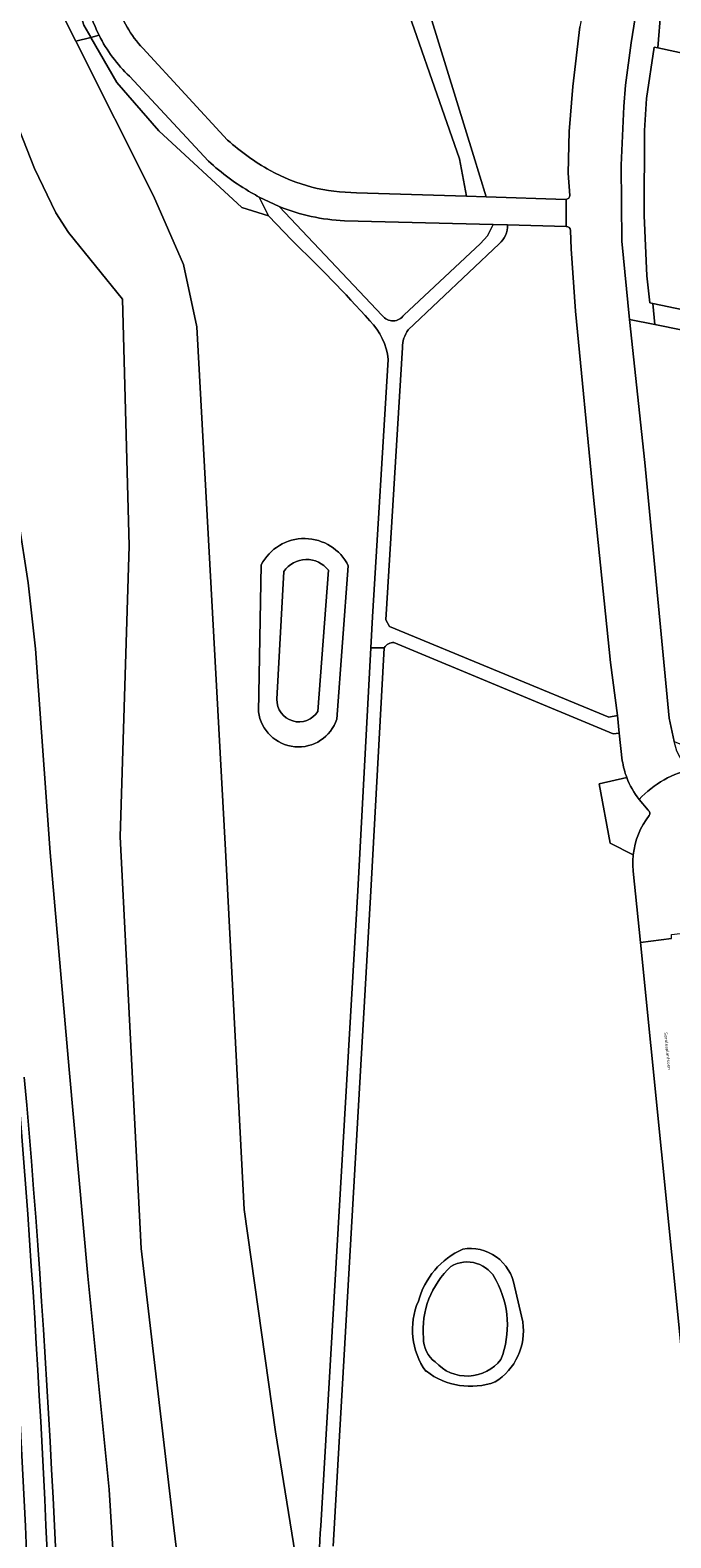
# Model space of a CAD drawing. Header units: metres. Extents: x 197700 to 204338, y 317132 to 325229.
# Tile 1001 of 1056: x 198802 to 198874, y 321517 to 321686. Entities that reach past the tile are written whole.
import ezdxf
from ezdxf.enums import TextEntityAlignment as Align

# ---------------------------------------------------------------- set-up
doc = ezdxf.new("R2010")
doc.units = ezdxf.units.M
for name, color, linetype, lineweight in [('B-WE-GR-BEPLANTING_CULTUUR_HEESTERS-GV', 90, 'Continuous', 18), ('B-WE-GR-GROENVOORZIENING-GV', 80, 'Continuous', 18), ('B-WE-IE-TERREINAFSCHEIDING_KUNSTMATIG_HEKWERK-G', 20, 'IE-TERREINAFSCHEIDING-KUNSTMATIG', 18), ('B-WE-OG-TERREIN_CULTUURSCHEIDING-GV', 7, 'Continuous', 18), ('B-WE-OG-TERREIN_ERF-GV', 7, 'Continuous', 18), ('B-WE-OG-TOPOGRAFIE-T18', 10, 'Continuous', 18), ('B-WE-OG-WATER_GREPPEL-GV', 160, 'Continuous', 18), ('B-WE-OG-WATER_MEER-GV', 140, 'Continuous', 18), ('B-WE-OG-WATER_SLOOT-GV', 120, 'Continuous', 18), ('B-WE-VH-VERHARDING_ASFALT-GV', 252, 'Continuous', 18), ('B-WE-VH-VERHARDING_BETONSTRAATSTEEN-GV', 252, 'Continuous', 18), ('B-WE-VH-VERHARDING_TEGEL-GV', 252, 'Continuous', 18)]:
    doc.layers.add(name, color=color, linetype=linetype, lineweight=lineweight)
doc.styles.add('NLCS-ISO-M200-T18', font='NLCS-ISO.ttf', dxfattribs={"height": 0.36})
doc.linetypes.add('IE-TERREINAFSCHEIDING-KUNSTMATIG', pattern='A,4,[82,NLCS.SHX,S=0.75,R=90,X=0,Y=0],4,-2', length=10)

msp = doc.modelspace()

# ---------------------------------------------------------------- linework, layer by layer
at = {"layer": 'B-WE-GR-BEPLANTING_CULTUUR_HEESTERS-GV'}
for points in [[(198868.661, 321602.309), (198865.567, 321601.6), (198866.788, 321594.947), (198869.393, 321593.661)], [(198871.078, 321598.665), (198870.051, 321599.851)]]:
    msp.add_lwpolyline(points, dxfattribs=at)
for points in [[(198870.051, 321599.851, -0.0758137), (198868.661, 321602.309)], [(198869.393, 321593.661, -0.1408373), (198871.177, 321598.037)], [(198871.177, 321598.037, 0.3899752), (198871.078, 321598.665)]]:
    msp.add_lwpolyline(points, format="xyb", dxfattribs=at)
at = {"layer": 'B-WE-GR-GROENVOORZIENING-GV'}
for points in [[(198794.16, 321710.082), (198806.852, 321684.841), (198808.557, 321685.283), (198808.549, 321685.297), (198807.752, 321686.646), (198806.458, 321691.042), (198800.819, 321759.653), (198799.132, 321762.563), (198798.717, 321765.668)], [(198800.4, 321765.666), (198800.819, 321759.653), (198806.458, 321691.042), (198807.752, 321686.646), (198808.549, 321685.297), (198808.557, 321685.283), (198809.474, 321685.521)], [(198837.768, 321403.761), (198836, 321443.162), (198834.52, 321472.286), (198833.665, 321487.683), (198832.733, 321507.388), (198829.262, 321528.952), (198825.75, 321553.878), (198823.641, 321594.156), (198820.432, 321652.817), (198818.953, 321659.809), (198815.584, 321667.519), (198806.852, 321684.841), (198794.16, 321710.082)], [(198809.474, 321685.521), (198808.557, 321685.283), (198811.451, 321680.214), (198816.163, 321674.796), (198825.499, 321666.206), (198828.484, 321665.277), (198827.441, 321667.372)], [(198821.738, 321671.42), (198812.896, 321680.928)], [(198800.531, 321674.974), (198802.249, 321670.585), (198804.625, 321665.598), (198806.033, 321663.427), (198812.099, 321655.945), (198812.863, 321628.294), (198811.838, 321595.675), (198814.18, 321549.495), (198817.877, 321518.215), (198821.618, 321487.14), (198825.143, 321457.971), (198826.796, 321429.574), (198827.05, 321425.207), (198828.346, 321402.947)], [(198829.685, 321666.313), (198841.246, 321654.112)], [(198843.664, 321654.16), (198852.268, 321662.181), (198853.059, 321663.035), (198853.674, 321664.302), (198836.998, 321664.73)], [(198861.857, 321664.092), (198855.293, 321664.26)], [(198854.336, 321662.147), (198844.158, 321652.487)], [(198862.435, 321661.577), (198862.358, 321663.641)], [(198843.507, 321650.507), (198841.624, 321619.993), (198842.068, 321619.242), (198866.67, 321609.081), (198867.625, 321609.259), (198866.821, 321615.213), (198864.896, 321634.102), (198862.914, 321654.592), (198862.435, 321661.577)], [(198841.454, 321616.859), (198839.974, 321589.57), (198835.737, 321516.127)], [(198868.163, 321604.197), (198867.829, 321607.289), (198867.13, 321607.221), (198842.55, 321617.454)], [(198869.393, 321593.661), (198866.788, 321594.947), (198865.567, 321601.6), (198868.661, 321602.309)], [(198870.195, 321583.803), (198869.397, 321591.795)], [(198836.879, 321511.614), (198866.122, 321514.856), (198876.94, 321516.044), (198876.508, 321520.962), (198876.069, 321525.335), (198870.195, 321583.803)], [(198856.064, 321545.286), (198857.003, 321541.275)], [(198846.186, 321535.75), (198846.13, 321535.745)]]:
    msp.add_lwpolyline(points, dxfattribs=at)
for points in [[(198809.474, 321685.521, -0.0655414), (198808.066, 321689.574)], [(198812.896, 321680.928, -0.0878229), (198809.474, 321685.521)], [(198826.576, 321667.868, -0.0566457), (198821.738, 321671.42)], [(198827.441, 321667.372, -0.0111945), (198826.576, 321667.868)], [(198836.998, 321664.73, -0.085887), (198829.685, 321666.313)], [(198855.293, 321664.26, -0.2386172), (198854.336, 321662.147)], [(198862.358, 321663.641, 0.4054472), (198861.857, 321664.092)], [(198841.246, 321654.112, 0.5293208), (198843.664, 321654.16)], [(198844.158, 321652.487, 0.1673473), (198843.507, 321650.507)], [(198842.55, 321617.454, 0.2675748), (198841.454, 321616.859)], [(198868.661, 321602.309, -0.0519264), (198868.163, 321604.197)], [(198869.397, 321591.795, -0.0546621), (198869.393, 321593.661)], [(198805.81, 321468.052, 0.0202048), (198801.092, 321568.711)], [(198802.514, 321472.075, 0.0178896), (198798.247, 321564.591)], [(198800.592, 321564.979, -0.0172961), (198804.824, 321471.887)], [(198845.291, 321543.606, -0.2252883), (198850.262, 321549.442)], [(198850.262, 321549.442, -0.418509), (198856.064, 321545.286)], [(198846.13, 321535.745, -0.2647904), (198845.291, 321543.606)], [(198857.003, 321541.275, -0.29825), (198853.89, 321534.548)], [(198853.89, 321534.548, -0.25551), (198846.186, 321535.75)]]:
    msp.add_lwpolyline(points, format="xyb", dxfattribs=at)
msp.add_lwpolyline([(198868.951, 321653.663), (198870.674, 321637.618), (198873.409, 321608.949), (198873.961, 321606.345), (198878.504, 321604.463), (198887.695, 321649.836), (198887.705, 321649.884), (198871.805, 321653.088)], close=True, dxfattribs=at)
at = {"layer": 'B-WE-IE-TERREINAFSCHEIDING_KUNSTMATIG_HEKWERK-G'}
for points in [[(198871.722, 321684.194), (198872.13, 321684.107)], [(198872.13, 321684.107), (198880.65, 321682.282)]]:
    msp.add_lwpolyline(points, dxfattribs=at)
at = {"layer": 'B-WE-OG-TERREIN_CULTUURSCHEIDING-GV'}
for points in [[(198828.346, 321402.947), (198827.05, 321425.207), (198826.796, 321429.574), (198825.143, 321457.971), (198821.618, 321487.14), (198817.877, 321518.215), (198814.18, 321549.495), (198811.838, 321595.675), (198812.863, 321628.294), (198812.099, 321655.945), (198806.033, 321663.427), (198804.625, 321665.598), (198802.249, 321670.585), (198800.531, 321674.974), (198796.715, 321687.223), (198794.916, 321692.104), (198791.56, 321707.826), (198784.458, 321737.442), (198774.848, 321773.689), (198772.758, 321776.019)], [(198844.635, 321694.254), (198851.467, 321672.036), (198852.895, 321667.401), (198861.812, 321667.111), (198861.848, 321667.114)], [(198850.703, 321667.473), (198849.901, 321671.663), (198842.329, 321693.466)], [(198862.286, 321667.574), (198862.105, 321670.066), (198862.216, 321674.722), (198862.615, 321679.761), (198863.388, 321686.452)], [(198794.358, 321685.679), (198796.293, 321667.114), (198798.218, 321645.216), (198801.538, 321624.155), (198802.326, 321616.743), (198803.999, 321593.902), (198806.119, 321569.572), (198808.232, 321546.415), (198810.601, 321522.502), (198811.408, 321509.76), (198812.08, 321496.467), (198812.352, 321482.762), (198812.269, 321461.182), (198812.564, 321448.753), (198812.357, 321439.605), (198811.736, 321420.814), (198811.887, 321408.445), (198810.923, 321401.347), (198810.699, 321378.694), (198810.455, 321363.069)], [(198810.455, 321363.069), (198810.699, 321378.694), (198810.923, 321401.347), (198811.887, 321408.445), (198811.736, 321420.814), (198812.357, 321439.605), (198812.564, 321448.753), (198812.269, 321461.182), (198812.352, 321482.762), (198812.08, 321496.467), (198811.408, 321509.76), (198810.601, 321522.502), (198808.232, 321546.415), (198806.119, 321569.572), (198803.999, 321593.902), (198802.326, 321616.743), (198801.538, 321624.155), (198798.218, 321645.216), (198796.293, 321667.114), (198794.358, 321685.679)], [(198831.08, 321662.534), (198828.484, 321665.277), (198825.499, 321666.206), (198816.163, 321674.796), (198811.451, 321680.214), (198808.557, 321685.283), (198806.852, 321684.841), (198815.584, 321667.519), (198818.953, 321659.809), (198820.432, 321652.817), (198823.641, 321594.156), (198825.75, 321553.878), (198829.262, 321528.952), (198832.733, 321507.388), (198833.665, 321487.683), (198834.52, 321472.286), (198836, 321443.162), (198837.768, 321403.761)], [(198814.391, 321684.059), (198823.897, 321673.776)], [(198838.336, 321667.875), (198850.703, 321667.473)], [(198834.367, 321518.409), (198838.504, 321589.591), (198839.965, 321616.859), (198840.151, 321620.322), (198841.9, 321649.183)], [(198827.356, 321609.679), (198827.661, 321626.147)], [(198837.429, 321626.038), (198836.139, 321608.849)]]:
    msp.add_lwpolyline(points, dxfattribs=at)
for points in [[(198811.433, 321689.168, 0.1187495), (198814.391, 321684.059)], [(198823.897, 321673.776, 0.05804), (198828.66, 321670.358)], [(198828.66, 321670.358, 0.126449), (198838.336, 321667.875)], [(198861.848, 321667.114, 0.3539754), (198862.286, 321667.574)], [(198839.84, 321653.512, 0.0207005), (198831.08, 321662.534)], [(198841.9, 321649.183, 0.1710358), (198839.84, 321653.512)], [(198827.661, 321626.147, -0.6153711), (198837.429, 321626.038)], [(198836.139, 321608.849, -0.7960434), (198827.356, 321609.679)], [(198801.092, 321568.711, -0.0202048), (198805.81, 321468.052)], [(198836.456, 321505.716, -0.1464467), (198834.367, 321518.409)]]:
    msp.add_lwpolyline(points, format="xyb", dxfattribs=at)
at = {"layer": 'B-WE-OG-TERREIN_ERF-GV'}
msp.add_lwpolyline([(198880.65, 321682.282), (198872.13, 321684.107), (198871.722, 321684.194), (198870.872, 321678.448), (198870.665, 321674.862), (198870.598, 321665.3), (198870.902, 321658.56), (198871.264, 321655.512), (198871.578, 321655.447), (198874.974, 321654.75)], dxfattribs=at)
at = {"layer": 'B-WE-OG-WATER_GREPPEL-GV'}
for points in [[(198798.247, 321564.591, -0.0178896), (198802.514, 321472.075)], [(198804.824, 321471.887, 0.0172961), (198800.592, 321564.979)]]:
    msp.add_lwpolyline(points, format="xyb", dxfattribs=at)
at = {"layer": 'B-WE-OG-WATER_MEER-GV'}
for points in [[(198835.203, 321625.547, 0.507119), (198830.198, 321625.421)], [(198829.429, 321611.084, 0.7635452), (198834.005, 321609.714)], [(198848.945, 321547.513, 0.2307799), (198845.846, 321539.479)], [(198854.009, 321545.939, 0.4423246), (198848.945, 321547.513)], [(198854.553, 321537.077, 0.2189323), (198854.009, 321545.939)], [(198845.846, 321539.479, 0.2423343), (198847.188, 321536.791)], [(198847.188, 321536.791, 0.4668209), (198854.553, 321537.077)]]:
    msp.add_lwpolyline(points, format="xyb", dxfattribs=at)
for points in [[(198830.198, 321625.421), (198829.429, 321611.084)], [(198834.005, 321609.714), (198835.203, 321625.547)]]:
    msp.add_lwpolyline(points, dxfattribs=at)
at = {"layer": 'B-WE-OG-WATER_SLOOT-GV'}
for points in [[(198837.429, 321626.038, 0.6153711), (198827.661, 321626.147)], [(198830.198, 321625.421, -0.507119), (198835.203, 321625.547)], [(198827.356, 321609.679, 0.7960434), (198836.139, 321608.849)], [(198834.005, 321609.714, -0.7635452), (198829.429, 321611.084)], [(198850.262, 321549.442, 0.2252883), (198845.291, 321543.606)], [(198856.064, 321545.286, 0.418509), (198850.262, 321549.442)], [(198845.846, 321539.479, -0.2307799), (198848.945, 321547.513)], [(198848.945, 321547.513, -0.4423246), (198854.009, 321545.939)], [(198854.009, 321545.939, -0.2189323), (198854.553, 321537.077)], [(198845.291, 321543.606, 0.2647904), (198846.13, 321535.745)], [(198853.89, 321534.548, 0.29825), (198857.003, 321541.275)], [(198847.188, 321536.791, -0.2423343), (198845.846, 321539.479)], [(198854.553, 321537.077, -0.4668209), (198847.188, 321536.791)], [(198846.186, 321535.75, 0.25551), (198853.89, 321534.548)]]:
    msp.add_lwpolyline(points, format="xyb", dxfattribs=at)
for points in [[(198827.661, 321626.147), (198827.356, 321609.679)], [(198829.429, 321611.084), (198830.198, 321625.421)], [(198835.203, 321625.547), (198834.005, 321609.714)], [(198836.139, 321608.849), (198837.429, 321626.038)], [(198857.003, 321541.275), (198856.064, 321545.286)], [(198846.13, 321535.745), (198846.186, 321535.75)]]:
    msp.add_lwpolyline(points, dxfattribs=at)
at = {"layer": 'B-WE-VH-VERHARDING_ASFALT-GV'}
for points in [[(198865.869, 321699.322), (198865.848, 321699.225), (198863.388, 321686.452), (198862.615, 321679.761), (198862.216, 321674.722), (198862.105, 321670.066), (198862.286, 321667.574)], [(198876.16, 321603.329), (198875.117, 321603.984), (198874.638, 321604.568), (198874.297, 321605.252), (198873.961, 321606.345), (198873.409, 321608.949), (198870.674, 321637.618), (198868.951, 321653.663), (198868.098, 321662.452), (198868.049, 321670.943), (198868.344, 321677.548), (198868.536, 321679.928), (198869.167, 321684.664), (198870.199, 321691.25), (198871.669, 321698.462), (198865.869, 321699.322)], [(198842.329, 321693.466), (198849.901, 321671.663), (198850.703, 321667.473), (198852.895, 321667.401), (198851.467, 321672.036), (198844.635, 321694.254)], [(198872.479, 321688.291), (198872.13, 321684.107), (198880.65, 321682.282), (198892.701, 321679.701), (198892.739, 321679.89), (198896.006, 321679.233), (198899.036, 321678.624), (198902.074, 321678.014), (198905.114, 321677.402), (198908.233, 321676.775), (198911.342, 321676.151), (198914.382, 321675.54), (198917.564, 321674.9), (198917.682, 321675.373), (198920.345, 321675.028), (198922.939, 321688.035)], [(198841.246, 321654.112), (198829.685, 321666.313), (198827.441, 321667.372), (198828.484, 321665.277), (198831.08, 321662.534)], [(198861.848, 321667.114), (198861.857, 321664.092)], [(198855.293, 321664.26), (198853.674, 321664.302), (198853.059, 321663.035), (198852.268, 321662.181), (198843.664, 321654.16)], [(198844.158, 321652.487), (198854.336, 321662.147)], [(198862.358, 321663.641), (198862.435, 321661.577), (198862.914, 321654.592), (198864.896, 321634.102), (198866.821, 321615.213), (198867.625, 321609.259), (198867.829, 321607.289), (198868.163, 321604.197)], [(198842.55, 321617.454), (198867.13, 321607.221), (198867.829, 321607.289), (198867.625, 321609.259), (198866.67, 321609.081), (198842.068, 321619.242), (198841.624, 321619.993), (198843.507, 321650.507)], [(198841.9, 321649.183), (198840.151, 321620.322), (198839.965, 321616.859), (198841.454, 321616.859)], [(198835.737, 321516.127), (198839.974, 321589.57), (198841.454, 321616.859), (198839.965, 321616.859), (198838.504, 321589.591), (198834.367, 321518.409)], [(198873.69, 321584.276), (198870.195, 321583.803), (198876.069, 321525.335), (198879.98, 321525.639)]]:
    msp.add_lwpolyline(points, dxfattribs=at)
for points in [[(198862.286, 321667.574, -0.3539754), (198861.848, 321667.114)], [(198854.336, 321662.147, 0.2386172), (198855.293, 321664.26)], [(198861.857, 321664.092, -0.4054472), (198862.358, 321663.641)], [(198831.08, 321662.534, -0.0207005), (198839.84, 321653.512)], [(198843.664, 321654.16, -0.5293208), (198841.246, 321654.112)], [(198839.84, 321653.512, -0.1710358), (198841.9, 321649.183)], [(198843.507, 321650.507, -0.1673473), (198844.158, 321652.487)], [(198841.454, 321616.859, -0.2675748), (198842.55, 321617.454)], [(198868.163, 321604.197, 0.0519264), (198868.661, 321602.309)], [(198870.051, 321599.851, -0.1496602), (198876.16, 321603.329)], [(198868.661, 321602.309, 0.0758137), (198870.051, 321599.851)], [(198834.367, 321518.409, 0.1464467), (198836.456, 321505.716)]]:
    msp.add_lwpolyline(points, format="xyb", dxfattribs=at)
at = {"layer": 'B-WE-VH-VERHARDING_BETONSTRAATSTEEN-GV'}
for points in [[(198876.16, 321603.329, 0.1496602), (198870.051, 321599.851)], [(198871.177, 321598.037, 0.1408373), (198869.393, 321593.661)], [(198871.078, 321598.665, -0.3899752), (198871.177, 321598.037)], [(198869.393, 321593.661, 0.0546621), (198869.397, 321591.795)]]:
    msp.add_lwpolyline(points, format="xyb", dxfattribs=at)
for points in [[(198870.051, 321599.851), (198871.078, 321598.665)], [(198869.397, 321591.795), (198870.195, 321583.803), (198873.69, 321584.276), (198873.696, 321584.705), (198875.631, 321584.933), (198876.138, 321584.99), (198875.752, 321588.989)]]:
    msp.add_lwpolyline(points, dxfattribs=at)
at = {"layer": 'B-WE-VH-VERHARDING_TEGEL-GV'}
msp.add_lwpolyline([(198871.669, 321698.462), (198870.199, 321691.25), (198869.167, 321684.664), (198868.536, 321679.928), (198868.344, 321677.548), (198868.049, 321670.943), (198868.098, 321662.452), (198868.951, 321653.663), (198871.805, 321653.088), (198871.578, 321655.447), (198871.264, 321655.512), (198870.902, 321658.56), (198870.598, 321665.3), (198870.665, 321674.862), (198870.872, 321678.448), (198871.722, 321684.194), (198872.13, 321684.107), (198872.479, 321688.291), (198872.11, 321688.368), (198872.665, 321691.137), (198874.063, 321698.108)], close=True, dxfattribs=at)
for points in [[(198808.066, 321689.574, 0.0655414), (198809.474, 321685.521)], [(198814.391, 321684.059, -0.1187495), (198811.433, 321689.168)], [(198809.474, 321685.521, 0.0878229), (198812.896, 321680.928)], [(198828.66, 321670.358, -0.05804), (198823.897, 321673.776)], [(198821.738, 321671.42, 0.0566457), (198826.576, 321667.868)], [(198838.336, 321667.875, -0.126449), (198828.66, 321670.358)], [(198826.576, 321667.868, 0.0111945), (198827.441, 321667.372)], [(198829.685, 321666.313, 0.085887), (198836.998, 321664.73)]]:
    msp.add_lwpolyline(points, format="xyb", dxfattribs=at)
for points in [[(198823.897, 321673.776), (198814.391, 321684.059)], [(198812.896, 321680.928), (198821.738, 321671.42)], [(198827.441, 321667.372), (198829.685, 321666.313)], [(198836.998, 321664.73), (198853.674, 321664.302), (198855.293, 321664.26), (198861.857, 321664.092), (198861.848, 321667.114), (198861.812, 321667.111), (198852.895, 321667.401), (198850.703, 321667.473), (198838.336, 321667.875)], [(198874.974, 321654.75), (198871.578, 321655.447), (198871.805, 321653.088), (198887.705, 321649.884)]]:
    msp.add_lwpolyline(points, dxfattribs=at)

# ---------------------------------------------------------------- texts
at = {"layer": 'B-WE-OG-TOPOGRAFIE-T18', "style": 'NLCS-ISO-M200-T18'}
msp.add_text('Saroleaplantsoen', height=0.36, rotation=275.8, dxfattribs=at).set_placement((198873.19, 321571.656), align=Align.MIDDLE)

doc.saveas('drawing.dxf')
